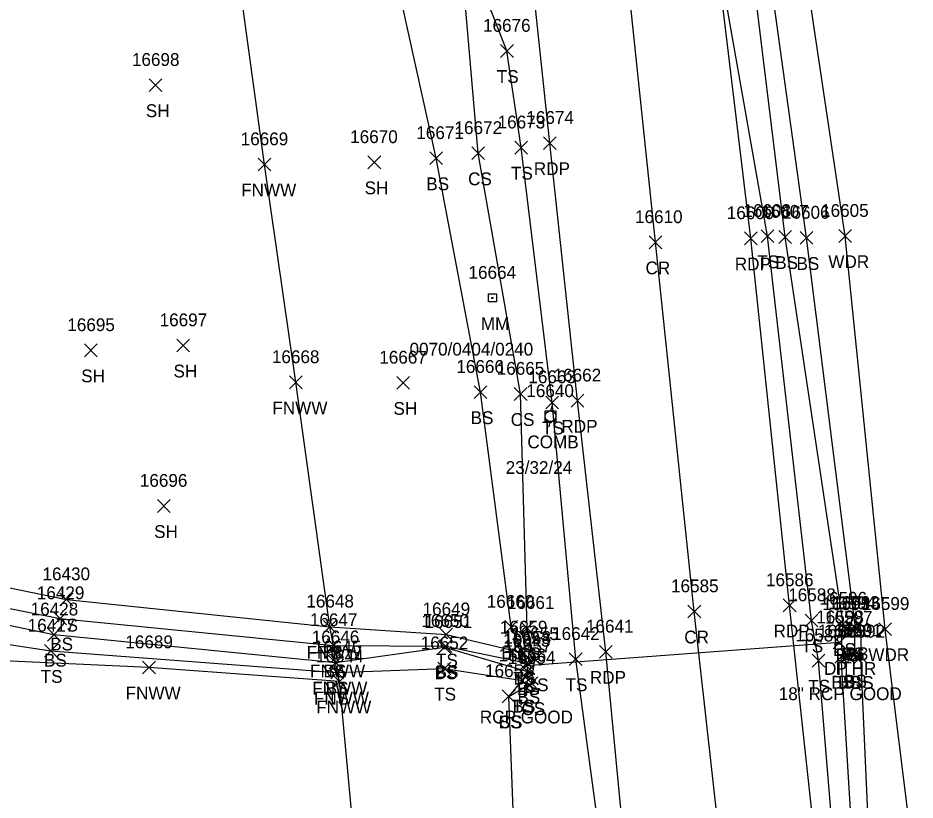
# Model space of a CAD drawing. Extents: x 1439173 to 1457902, y 641926 to 659889.
# Drawn here: x 1445637.3 to 1445777.6, y 655680.4 to 655802.7 of the extents above; entities that cross this region are included whole.
import ezdxf

# ---------------------------------------------------------------- set-up
doc = ezdxf.new("R2010")
doc.units = 0
for name, color, linetype in [('D_A', 7, 'Continuous'), ('D_C', 7, 'Continuous'), ('D_I', 7, 'Continuous'), ('D_TIC', 7, 'Continuous'), ('DCP', 7, 'Continuous'), ('DS', 7, 'Continuous'), ('L_A', 7, 'Continuous'), ('L_I', 7, 'Continuous'), ('L_TIC', 7, 'Continuous'), ('LAWA', 7, 'Continuous'), ('LELB', 7, 'Continuous'), ('LFNC', 7, 'Continuous'), ('P_A', 7, 'Continuous'), ('P_I', 7, 'Continuous'), ('P_TIC', 7, 'Continuous'), ('PET', 7, 'Continuous'), ('PRC', 7, 'Continuous'), ('S_A', 7, 'Continuous'), ('S_C', 7, 'Continuous'), ('S_I', 7, 'Continuous'), ('SRM', 7, 'Continuous'), ('U_A', 7, 'Continuous'), ('U_C', 7, 'Continuous'), ('U_I', 7, 'Continuous'), ('UP', 7, 'Continuous')]:
    doc.layers.add(name, color=color, linetype=linetype)

msp = doc.modelspace()

# ---------------------------------------------------------------- linework, layer by layer
at = {"layer": 'D_TIC'}
for points in [[(1445764.77, 655704.05), (1445766.77, 655706.05)], [(1445766.77, 655704.05), (1445764.77, 655706.05)], [(1445715.83, 655700.41), (1445717.83, 655702.41)], [(1445717.83, 655700.41), (1445715.83, 655702.41)]]:
    msp.add_lwpolyline(points, dxfattribs=at)
at = {"layer": 'DCP'}
msp.add_lwpolyline([(1445765.77, 655705.05), (1445716.83, 655701.41)], dxfattribs=at)
at = {"layer": 'DS'}
for p, q in [((1445765.1, 655707.02), (1445769.1, 655707.02)), ((1445765.1, 655703.02), (1445765.11, 655707.02)), ((1445769.1, 655707.02), (1445769.1, 655703.02)), ((1445766.1, 655706.02), (1445768.1, 655706.02)), ((1445766.1, 655704.02), (1445766.1, 655706.02)), ((1445768.1, 655706.02), (1445768.1, 655704.02)), ((1445768.1, 655704.02), (1445766.1, 655704.02)), ((1445767.1, 655705.03), (1445767.1, 655705.03)), ((1445769.1, 655703.02), (1445765.1, 655703.02)), ((1445767.6, 655703.02), (1445768.1, 655703.02))]:
    msp.add_line(p, q, dxfattribs=at)
at = {"layer": 'L_TIC'}
for points in [[(1445712.77, 655796.51), (1445714.77, 655798.51)], [(1445714.77, 655796.51), (1445712.77, 655798.51)], [(1445657.82, 655791.17), (1445659.82, 655793.17)], [(1445659.82, 655791.17), (1445657.82, 655793.17)], [(1445708.26, 655780.52), (1445710.26, 655782.52)], [(1445710.26, 655780.52), (1445708.26, 655782.52)], [(1445715, 655781.4), (1445717, 655783.4)], [(1445717, 655781.4), (1445715, 655783.4)], [(1445692.03, 655779.11), (1445694.03, 655781.11)], [(1445694.03, 655779.11), (1445692.03, 655781.11)], [(1445701.72, 655779.74), (1445703.72, 655781.74)], [(1445703.72, 655779.74), (1445701.72, 655781.74)], [(1445674.88, 655778.77), (1445676.88, 655780.77)], [(1445676.88, 655778.77), (1445674.88, 655780.77)], [(1445753.5, 655767.56), (1445755.5, 655769.56)], [(1445755.5, 655767.56), (1445753.5, 655769.56)], [(1445756.27, 655767.44), (1445758.27, 655769.44)], [(1445758.27, 655767.44), (1445756.27, 655769.44)], [(1445759.59, 655767.29), (1445761.59, 655769.29)], [(1445761.59, 655767.29), (1445759.59, 655769.29)], [(1445765.64, 655767.58), (1445767.64, 655769.58)], [(1445767.64, 655767.58), (1445765.64, 655769.58)], [(1445647.73, 655749.72), (1445649.73, 655751.72)], [(1445649.73, 655749.72), (1445647.73, 655751.72)], [(1445662.15, 655750.48), (1445664.15, 655752.48)], [(1445664.15, 655750.48), (1445662.15, 655752.48)], [(1445679.76, 655744.72), (1445681.76, 655746.72)], [(1445681.76, 655744.72), (1445679.76, 655746.72)], [(1445696.54, 655744.64), (1445698.54, 655746.64)], [(1445698.54, 655744.64), (1445696.54, 655746.64)], [(1445708.65, 655743.19), (1445710.65, 655745.19)], [(1445710.65, 655743.19), (1445708.65, 655745.19)], [(1445714.91, 655742.9), (1445716.91, 655744.9)], [(1445716.91, 655742.9), (1445714.91, 655744.9)], [(1445719.84, 655741.58), (1445721.84, 655743.58)], [(1445721.84, 655741.58), (1445719.84, 655743.58)], [(1445659.12, 655725.39), (1445661.12, 655727.39)], [(1445661.12, 655725.39), (1445659.12, 655727.39)], [(1445643.89, 655710.78), (1445645.89, 655712.78)], [(1445645.89, 655710.78), (1445643.89, 655712.78)], [(1445642.92, 655707.82), (1445644.92, 655709.82)], [(1445644.92, 655707.82), (1445642.92, 655709.82)], [(1445760.38, 655707.51), (1445762.38, 655709.51)], [(1445762.38, 655707.51), (1445760.38, 655709.51)], [(1445685.09, 655706.52), (1445687.09, 655708.52)], [(1445687.09, 655706.52), (1445685.09, 655708.52)], [(1445685.09, 655706.52), (1445687.09, 655708.52)], [(1445687.09, 655706.52), (1445685.09, 655708.52)], [(1445713.42, 655706.48), (1445715.42, 655708.48)], [(1445715.42, 655706.48), (1445713.42, 655708.48)], [(1445715.92, 655706.3), (1445717.92, 655708.3)], [(1445717.92, 655706.3), (1445715.92, 655708.3)], [(1445765.32, 655706.96), (1445767.32, 655708.96)], [(1445767.32, 655706.96), (1445765.32, 655708.96)], [(1445765.73, 655706.12), (1445767.73, 655708.12)], [(1445767.73, 655706.12), (1445765.73, 655708.12)], [(1445766.67, 655706.26), (1445768.67, 655708.26)], [(1445768.67, 655706.26), (1445766.67, 655708.26)], [(1445767.25, 655706.3), (1445769.25, 655708.3)], [(1445769.25, 655706.3), (1445767.25, 655708.3)], [(1445767.25, 655706.3), (1445769.25, 655708.3)], [(1445769.25, 655706.3), (1445767.25, 655708.3)], [(1445771.89, 655706.15), (1445773.89, 655708.15)], [(1445773.89, 655706.15), (1445771.89, 655708.15)], [(1445641.95, 655705.29), (1445643.95, 655707.29)], [(1445643.95, 655705.29), (1445641.95, 655707.29)], [(1445703.27, 655705.3), (1445705.27, 655707.3)], [(1445705.27, 655705.3), (1445703.27, 655707.3)], [(1445685.64, 655703.61), (1445687.64, 655705.61)], [(1445687.64, 655703.61), (1445685.64, 655705.61)], [(1445685.64, 655703.61), (1445687.64, 655705.61)], [(1445687.64, 655703.61), (1445685.64, 655705.61)], [(1445703, 655703.32), (1445705, 655705.32)], [(1445705, 655703.32), (1445703, 655705.32)], [(1445703.17, 655703.49), (1445705.17, 655705.49)], [(1445705.17, 655703.49), (1445703.17, 655705.49)], [(1445641.47, 655702.75), (1445643.47, 655704.75)], [(1445643.47, 655702.75), (1445641.47, 655704.75)], [(1445715.35, 655702.45), (1445717.35, 655704.45)], [(1445717.35, 655702.45), (1445715.35, 655704.45)], [(1445715.35, 655702.45), (1445717.35, 655704.45)], [(1445717.35, 655702.45), (1445715.35, 655704.45)], [(1445767.03, 655702.01), (1445769.03, 655704.01)], [(1445769.03, 655702.01), (1445767.03, 655704.01)], [(1445685.99, 655700.92), (1445687.99, 655702.92)], [(1445687.99, 655700.92), (1445685.99, 655702.92)], [(1445685.99, 655700.92), (1445687.99, 655702.92)], [(1445687.99, 655700.92), (1445685.99, 655702.92)], [(1445715.91, 655700.85), (1445717.91, 655702.85)], [(1445717.91, 655700.85), (1445715.91, 655702.85)], [(1445715.91, 655700.85), (1445717.91, 655702.85)], [(1445717.91, 655700.85), (1445715.91, 655702.85)], [(1445717.11, 655701.44), (1445719.11, 655703.44)], [(1445719.11, 655701.44), (1445717.11, 655703.44)], [(1445723.52, 655701.45), (1445725.52, 655703.45)], [(1445725.52, 655701.45), (1445723.52, 655703.45)], [(1445761.48, 655701.22), (1445763.48, 655703.22)], [(1445763.48, 655701.22), (1445761.48, 655703.22)], [(1445765.02, 655701.85), (1445767.02, 655703.85)], [(1445767.02, 655701.85), (1445765.02, 655703.85)], [(1445766.08, 655701.86), (1445768.08, 655703.86)], [(1445768.08, 655701.86), (1445766.08, 655703.86)], [(1445768.09, 655701.81), (1445770.09, 655703.81)], [(1445770.09, 655701.81), (1445768.09, 655703.81)], [(1445768.09, 655701.81), (1445770.09, 655703.81)], [(1445770.09, 655701.81), (1445768.09, 655703.81)], [(1445656.81, 655700.15), (1445658.81, 655702.15)], [(1445658.81, 655700.15), (1445656.81, 655702.15)], [(1445686.24, 655699.36), (1445688.24, 655701.36)], [(1445688.24, 655699.36), (1445686.24, 655701.36)], [(1445686.24, 655699.36), (1445688.24, 655701.36)], [(1445688.24, 655699.36), (1445686.24, 655701.36)], [(1445702.98, 655699.99), (1445704.98, 655701.99)], [(1445704.98, 655699.99), (1445702.98, 655701.99)], [(1445715.97, 655699.52), (1445717.97, 655701.52)], [(1445717.97, 655699.52), (1445715.97, 655701.52)], [(1445715.97, 655699.52), (1445717.97, 655701.52)], [(1445717.97, 655699.52), (1445715.97, 655701.52)], [(1445686.6, 655697.96), (1445688.6, 655699.96)], [(1445688.6, 655697.96), (1445686.6, 655699.96)], [(1445686.6, 655697.96), (1445688.6, 655699.96)], [(1445688.6, 655697.96), (1445686.6, 655699.96)], [(1445715.2, 655698.1), (1445717.2, 655700.1)], [(1445717.2, 655698.1), (1445715.2, 655700.1)], [(1445715.2, 655698.1), (1445717.2, 655700.1)], [(1445717.2, 655698.1), (1445715.2, 655700.1)], [(1445716.6, 655697.71), (1445718.6, 655699.71)], [(1445718.6, 655697.71), (1445716.6, 655699.71)], [(1445713.04, 655695.64), (1445715.04, 655697.64)], [(1445715.04, 655695.64), (1445713.04, 655697.64)], [(1445713.04, 655695.64), (1445715.04, 655697.64)], [(1445715.04, 655695.64), (1445713.04, 655697.64)]]:
    msp.add_lwpolyline(points, dxfattribs=at)
at = {"layer": 'LAWA'}
msp.add_lwpolyline([(1445880.91, 655687.15), (1445878.85, 655714.56), (1445874.37, 655742.55), (1445849.25, 655749.63), (1445839.94, 655710.41), (1445830.17, 655686.07), (1445821.49, 655669.57), (1445824.23, 655628.69), (1445822.97, 655597.66), (1445820.39, 655576.97), (1445815.71, 655551.89), (1445810.68, 655544.62), (1445793.19, 655547.17), (1445789.99, 655551.77), (1445786.68, 655574.96), (1445779.78, 655625.36), (1445778.61, 655660.93), (1445772.89, 655707.15), (1445766.64, 655768.58), (1445759.41, 655817.26), (1445757.61, 655850.83), (1445752.34, 655883.76)], dxfattribs=at)
at = {"layer": 'LELB'}
for points in [[(1445728.72, 655671.43), (1445724.52, 655702.45), (1445720.84, 655742.58), (1445716, 655782.4), (1445713.77, 655797.51), (1445709.73, 655807.83), (1445708.25, 655817.85), (1445709.99, 655831.28), (1445708.4, 655852.61), (1445703.69, 655899.58), (1445699.33, 655933.37), (1445696.5, 655980.37), (1445692.12, 656026.74), (1445685.43, 656069.93), (1445685.06, 656094.49), (1445679, 656132.73), (1445674.3, 656175.56), (1445670.06, 656221.8), (1445667.27, 656269.37), (1445662.45, 656322.8)], [(1445746.96, 655422.92), (1445741.26, 655462.52), (1445737.44, 655511.28), (1445731.39, 655550.88), (1445724.5, 655583.85), (1445718.85, 655638.28), (1445715.03, 655670.75), (1445714.04, 655696.64), (1445716.2, 655699.1), (1445716.97, 655700.52), (1445716.91, 655701.85), (1445716.35, 655703.45), (1445714.42, 655707.48), (1445709.65, 655744.19), (1445702.72, 655780.74), (1445696.23, 655810.05), (1445697.6, 655849.75), (1445691.32, 655898.48), (1445686.55, 655924.46), (1445685.31, 655930.73), (1445686.34, 655978.81), (1445684.47, 655978.09), (1445675.85, 656025.7), (1445679.37, 656070.46)], [(1445910.87, 655573.04), (1445883.42, 655551.91), (1445856.43, 655537.81), (1445827.19, 655530.49), (1445806.3, 655527.46), (1445787.31, 655536.25), (1445783.67, 655537.52), (1445781.58, 655539.38), (1445780.03, 655547.44), (1445776.83, 655569.78), (1445770.1, 655623.67), (1445765.95, 655659.94), (1445762.48, 655702.22), (1445761.38, 655708.51), (1445754.5, 655768.56), (1445746.4, 655814.41), (1445745.42, 655851.05), (1445742.11, 655880.67)], [(1445768.25, 655707.3), (1445767.67, 655707.26), (1445766.73, 655707.12), (1445766.32, 655707.96), (1445757.27, 655768.44), (1445751.59, 655814.9), (1445747.58, 655850.34), (1445745.1, 655880.72)], [(1445768.25, 655707.3), (1445760.59, 655768.29), (1445754.1, 655815.35), (1445750.84, 655851.16), (1445747.41, 655881.74)], [(1445714.04, 655696.64), (1445717.6, 655698.71), (1445718.11, 655702.44), (1445716.92, 655707.3), (1445715.91, 655743.9), (1445709.26, 655781.52), (1445706.99, 655808.18)], [(1445574.88, 655729.36), (1445612.98, 655718.33), (1445644.89, 655711.78), (1445686.09, 655707.52), (1445704.27, 655706.3), (1445716.35, 655703.45)], [(1445574.19, 655724.92), (1445613.6, 655714.81), (1445643.92, 655708.82), (1445686.64, 655704.61), (1445704.17, 655704.49), (1445716.91, 655701.85)], [(1445574.86, 655719.75), (1445613.45, 655712.4), (1445642.95, 655706.29), (1445686.99, 655701.92), (1445704, 655704.32), (1445716.97, 655700.52)], [(1445574.22, 655716.18), (1445613.96, 655708.1), (1445642.47, 655703.75), (1445687.24, 655700.36), (1445703.98, 655700.99), (1445716.2, 655699.1)], [(1445909.59, 655574.78), (1445881.88, 655553.5), (1445856.12, 655539.94), (1445827.1, 655531.75), (1445806.5, 655532.01), (1445789.98, 655539.07), (1445784.78, 655540.34), (1445782.81, 655539.9), (1445782.34, 655547.62), (1445779.54, 655570.35), (1445772.85, 655623.85), (1445768.63, 655660.03), (1445766.02, 655702.85), (1445767.08, 655702.86), (1445768.03, 655703.01), (1445769.09, 655702.81)], [(1445906.6, 655578.27), (1445878.91, 655560.98), (1445853.93, 655544.53), (1445826.61, 655535.54), (1445807.54, 655535.85), (1445794.49, 655540.11), (1445788.63, 655543.9), (1445783.17, 655546.05), (1445782.03, 655571.05), (1445775.24, 655624.13), (1445770.96, 655660.96), (1445769.09, 655702.81)]]:
    msp.add_lwpolyline(points, dxfattribs=at)
at = {"layer": 'LFNC'}
for points in [[(1445715.24, 655419.82), (1445710.43, 655473.31), (1445706.37, 655509.25), (1445702.41, 655550.98), (1445699.06, 655583.87), (1445693.57, 655637.12), (1445690.42, 655668.71), (1445687.6, 655698.96), (1445687.24, 655700.36), (1445686.99, 655701.92), (1445686.64, 655704.61), (1445686.09, 655707.52), (1445680.76, 655745.72), (1445675.88, 655779.77), (1445671.99, 655807.95), (1445667.56, 655841.97), (1445661.38, 655881.15), (1445652.61, 655938.95), (1445651.14, 655990.97), (1445657.87, 656047.22), (1445653.08, 656100.33), (1445648.93, 656147.89)], [(1445687.6, 655698.96), (1445657.81, 655701.15), (1445628.18, 655702.48), (1445598.8, 655704.14), (1445579.07, 655705.16)]]:
    msp.add_lwpolyline(points, dxfattribs=at)
at = {"layer": 'P_TIC'}
for points in [[(1445719.48, 655782.11), (1445721.48, 655784.11)], [(1445721.48, 655782.11), (1445719.48, 655784.11)], [(1445736, 655766.6), (1445738, 655768.6)], [(1445738, 655766.6), (1445736, 655768.6)], [(1445750.9, 655767.22), (1445752.9, 655769.22)], [(1445752.9, 655767.22), (1445750.9, 655769.22)], [(1445723.79, 655741.85), (1445725.79, 655743.85)], [(1445725.79, 655741.85), (1445723.79, 655743.85)], [(1445742.06, 655708.91), (1445744.06, 655710.91)], [(1445744.06, 655708.91), (1445742.06, 655710.91)], [(1445756.96, 655709.86), (1445758.96, 655711.86)], [(1445758.96, 655709.86), (1445756.96, 655711.86)], [(1445728.24, 655702.6), (1445730.24, 655704.6)], [(1445730.24, 655702.6), (1445728.24, 655704.6)]]:
    msp.add_lwpolyline(points, dxfattribs=at)
at = {"layer": 'PET'}
for points in [[(1445732.25, 655672.04), (1445729.24, 655703.6), (1445724.79, 655742.85), (1445720.48, 655783.11), (1445715.91, 655826.37), (1445712.73, 655852.42), (1445707.92, 655900.72), (1445704.49, 655932.79), (1445700.03, 655980.6), (1445695.1, 656026.83), (1445690.38, 656071), (1445688.66, 656070.78), (1445683.81, 656133.12), (1445680.06, 656177.31), (1445675.79, 656222.42), (1445671.22, 656270.27), (1445668.1, 656323.11)], [(1445763.49, 655659.93), (1445757.96, 655710.86), (1445751.9, 655768.22), (1445746.34, 655814.5), (1445742.47, 655850.92), (1445739.33, 655880.61)]]:
    msp.add_lwpolyline(points, dxfattribs=at)
at = {"layer": 'PRC'}
msp.add_lwpolyline([(1445748.72, 655659.09), (1445743.06, 655709.91), (1445737, 655767.6), (1445732.19, 655813.38), (1445728.45, 655848.55), (1445724.75, 655879.62), (1445722.55, 655901.94), (1445719.16, 655934.83), (1445714.4, 655980.96), (1445709.54, 656027.01), (1445704.74, 656071.75), (1445698.56, 656133.8), (1445694.24, 656178.58), (1445690.12, 656222.6), (1445685.95, 656271.41), (1445683.07, 656323.48)], dxfattribs=at)
at = {"layer": 'SRM'}
msp.add_lwpolyline([(1445710.87, 655759.53), (1445712.12, 655759.53), (1445712.12, 655758.28), (1445710.87, 655758.28)], close=True, dxfattribs=at)
msp.add_circle((1445711.49, 655758.9), 0.0833, dxfattribs=at)
at = {"layer": 'UP'}
for p, q in [((1445720.83, 655742.08), (1445720.58, 655741.25)), ((1445719.74, 655739.58), (1445719.74, 655741.25)), ((1445719.74, 655741.25), (1445721.41, 655741.25)), ((1445720.58, 655740.41), (1445720.58, 655740.41)), ((1445721.41, 655741.25), (1445721.41, 655739.58)), ((1445721.41, 655739.58), (1445719.74, 655739.58)), ((1445720.33, 655738.75), (1445720.58, 655739.58))]:
    msp.add_line(p, q, dxfattribs=at)
msp.add_circle((1445720.58, 655740.41), 0.833, dxfattribs=at)

# ---------------------------------------------------------------- texts
at = {"layer": 'D_A'}
for s, p in [('DITHR', (1445763.34, 655700)), ('P', (1445765.15, 655700.05)), ('P', (1445716.2, 655696.41))]:
    msp.add_text(s, height=2, dxfattribs=at).set_placement(p)
at = {"layer": 'D_C'}
for s, p in [('18" RCP GOOD', (1445756.26, 655696.05)), ('RCP GOOD', (1445709.53, 655692.41))]:
    msp.add_text(s, height=2, dxfattribs=at).set_placement(p)
at = {"layer": 'D_I'}
for s, p in [('16598', (1445762.13, 655708.05)), ('16597', (1445763.48, 655708)), ('16643', (1445713.14, 655704.41))]:
    msp.add_text(s, height=2, dxfattribs=at).set_placement(p)
at = {"layer": 'L_A'}
for s, p in [('TS', (1445712.18, 655792.51)), ('SH', (1445657.31, 655787.17)), ('CS', (1445707.7, 655776.52)), ('TS', (1445714.4, 655777.4)), ('SH', (1445691.52, 655775.11)), ('BS', (1445701.16, 655775.74)), ('FNWW', (1445672.22, 655774.77)), ('TS', (1445752.91, 655763.56)), ('BS', (1445755.71, 655763.44)), ('BS', (1445759.03, 655763.29)), ('WDR', (1445764.01, 655763.58)), ('SH', (1445647.21, 655745.72)), ('SH', (1445661.64, 655746.48)), ('FNWW', (1445677.1, 655740.72)), ('SH', (1445696.03, 655740.64)), ('BS', (1445708.09, 655739.19)), ('CS', (1445714.35, 655738.9)), ('TS', (1445719.25, 655737.58)), ('SH', (1445658.61, 655721.39)), ('TS', (1445643.29, 655706.78)), ('BS', (1445642.36, 655703.82)), ('TS', (1445759.79, 655703.51)), ('FNWW', (1445682.44, 655702.52)), ('TS', (1445684.5, 655702.52)), ('BS', (1445712.87, 655702.48)), ('CS', (1445715.36, 655702.3)), ('BS', (1445764.76, 655702.96)), ('BS', (1445765.17, 655702.12)), ('BS', (1445766.11, 655702.26)), ('BS', (1445766.69, 655702.3)), ('BS', (1445766.69, 655702.3)), ('WDR', (1445770.26, 655702.15)), ('BS', (1445641.39, 655701.29)), ('TS', (1445702.68, 655701.3)), ('FNWW', (1445682.99, 655699.61)), ('BS', (1445685.09, 655699.61)), ('BS', (1445702.44, 655699.32)), ('BS', (1445702.61, 655699.49)), ('TS', (1445640.88, 655698.75)), ('TS', (1445714.76, 655698.45)), ('BS', (1445714.79, 655698.45)), ('BS', (1445764.47, 655697.85)), ('BS', (1445765.52, 655697.86)), ('BS', (1445766.47, 655698.01)), ('BS', (1445767.53, 655697.81)), ('BS', (1445767.53, 655697.81)), ('FNWW', (1445683.33, 655696.92)), ('BS', (1445685.43, 655696.92)), ('BS', (1445715.35, 655696.85)), ('BS', (1445715.35, 655696.85)), ('CS', (1445716.55, 655697.44)), ('TS', (1445722.93, 655697.45)), ('TS', (1445760.89, 655697.22)), ('FNWW', (1445654.15, 655696.15)), ('FNWW', (1445683.59, 655695.36)), ('TS', (1445685.65, 655695.36)), ('TS', (1445702.39, 655695.99)), ('BS', (1445715.41, 655695.52)), ('BS', (1445715.41, 655695.52)), ('FNWW', (1445683.95, 655693.96)), ('FNWW', (1445683.95, 655693.96)), ('TS', (1445714.61, 655694.1)), ('BS', (1445714.64, 655694.1)), ('CS', (1445716.04, 655693.71)), ('CS', (1445712.48, 655691.64)), ('BS', (1445712.48, 655691.64))]:
    msp.add_text(s, height=2, dxfattribs=at).set_placement(p)
at = {"layer": 'L_I'}
for s, p in [('16676', (1445710.03, 655800.51)), ('16698', (1445655.14, 655795.17)), ('16673', (1445712.31, 655785.4)), ('16671', (1445699.6, 655783.74)), ('16672', (1445705.57, 655784.52)), ('16669', (1445672.14, 655782.77)), ('16670', (1445689.26, 655783.11)), ('16608', (1445750.74, 655771.56)), ('16607', (1445753.51, 655771.44)), ('16606', (1445756.77, 655771.29)), ('16605', (1445762.88, 655771.58)), ('16697', (1445659.47, 655754.48)), ('16695', (1445645.04, 655753.72)), ('16668', (1445677.02, 655748.72)), ('16667', (1445693.81, 655748.64)), ('16666', (1445705.86, 655747.19)), ('16665', (1445712.17, 655746.9)), ('16663', (1445717.11, 655745.58)), ('16696', (1445656.38, 655729.39)), ('16430', (1445641.16, 655714.78)), ('16429', (1445640.27, 655711.82)), ('16648', (1445682.41, 655710.52)), ('16648', (1445682.41, 655710.52)), ('16660', (1445710.61, 655710.48)), ('16661', (1445713.75, 655710.3)), ('16588', (1445757.74, 655711.51)), ('16596', (1445762.63, 655710.96)), ('16593', (1445764.62, 655710.3)), ('16593', (1445764.62, 655710.3)), ('16428', (1445639.31, 655709.29)), ('16649', (1445700.58, 655709.3)), ('16595', (1445763.09, 655710.12)), ('16594', (1445764.03, 655710.26)), ('16599', (1445769.25, 655710.15)), ('16647', (1445682.96, 655707.61)), ('16647', (1445682.96, 655707.61)), ('16650', (1445700.39, 655707.49)), ('16427', (1445638.84, 655706.75)), ('16651', (1445700.88, 655707.32)), ('16659', (1445712.66, 655706.45)), ('16659', (1445712.66, 655706.45)), ('16646', (1445683.25, 655704.92)), ('16646', (1445683.25, 655704.92)), ('16658', (1445713.22, 655704.85)), ('16658', (1445713.22, 655704.85)), ('16655', (1445714.43, 655705.44)), ('16642', (1445720.83, 655705.45)), ('16587', (1445758.84, 655705.22)), ('16589', (1445762.38, 655705.85)), ('16590', (1445763.36, 655705.86)), ('16591', (1445764.96, 655706.01)), ('16592', (1445765.45, 655705.81)), ('16592', (1445765.45, 655705.81)), ('16689', (1445654.11, 655704.15)), ('16645', (1445683.56, 655703.36)), ('16645', (1445683.56, 655703.36)), ('16652', (1445700.29, 655703.99)), ('16657', (1445713.29, 655703.52)), ('16657', (1445713.29, 655703.52)), ('16644', (1445683.92, 655701.96)), ('16644', (1445683.92, 655701.96)), ('16656', (1445712.46, 655702.1)), ('16656', (1445712.46, 655702.1)), ('16654', (1445713.91, 655701.71)), ('16653', (1445710.35, 655699.64)), ('16653', (1445710.35, 655699.64))]:
    msp.add_text(s, height=2, dxfattribs=at).set_placement(p)
at = {"layer": 'P_A'}
for s, p in [('RDP', (1445717.97, 655778.11)), ('CR', (1445735.43, 655762.6)), ('RDP', (1445749.39, 655763.22)), ('RDP', (1445722.28, 655737.85)), ('CR', (1445741.49, 655704.91)), ('RDP', (1445755.44, 655705.86)), ('RDP', (1445726.73, 655698.6))]:
    msp.add_text(s, height=2, dxfattribs=at).set_placement(p)
at = {"layer": 'P_I'}
for s, p in [('16674', (1445716.8, 655786.11)), ('16610', (1445733.79, 655770.6)), ('16609', (1445748.13, 655771.22)), ('16662', (1445721.06, 655745.85)), ('16586', (1445754.26, 655713.86)), ('16585', (1445739.42, 655712.91)), ('16641', (1445726.12, 655706.6))]:
    msp.add_text(s, height=2, dxfattribs=at).set_placement(p)
at = {"layer": 'S_A'}
msp.add_text('MM', height=2, dxfattribs=at).set_placement((1445709.68, 655753.9))
at = {"layer": 'S_C'}
msp.add_text('0070/0404/0240', height=2, dxfattribs=at).set_placement((1445698.54, 655749.9))
at = {"layer": 'S_I'}
msp.add_text('16664', height=2, dxfattribs=at).set_placement((1445707.76, 655761.9))
at = {"layer": 'U_A'}
msp.add_text('COMB', height=2, dxfattribs=at).set_placement((1445716.96, 655735.41))
at = {"layer": 'U_C'}
msp.add_text('23/32/24', height=2, dxfattribs=at).set_placement((1445713.57, 655731.41))
at = {"layer": 'U_I'}
msp.add_text('16640', height=2, dxfattribs=at).set_placement((1445716.8, 655743.41))

doc.saveas('drawing.dxf')
